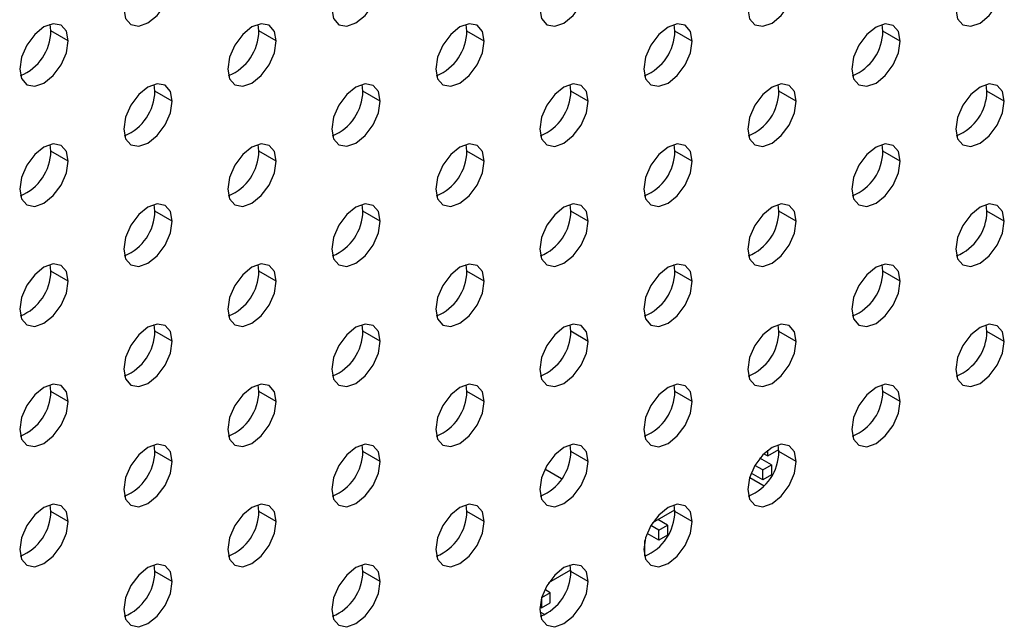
# Model space of a CAD drawing. Header units: millimetres. Extents: x 0 to 1118, y 0 to 864.
# Tile 271 of 309: x 1007.65 to 1012.67, y 685.38 to 688.45. Entities that reach past the tile are written whole.
import ezdxf

# ---------------------------------------------------------------- set-up
doc = ezdxf.new("R2010")
doc.units = ezdxf.units.MM

msp = doc.modelspace()

# ---------------------------------------------------------------- linework, layer by layer
at = {"color": 7, "linetype": 'Continuous', "lineweight": 25}
for p, q in [((1007.8098, 688.3892), (1007.8058, 688.4231)), ((1008.8705, 688.3891), (1008.8665, 688.423)), ((1009.9312, 688.389), (1009.9271, 688.4229)), ((1010.9918, 688.3889), (1010.9878, 688.4228)), ((1012.0525, 688.3888), (1012.0484, 688.4227)), ((1007.8982, 688.3382), (1007.8098, 688.3892)), ((1008.9589, 688.3381), (1008.8705, 688.3891)), ((1010.0195, 688.338), (1009.9312, 688.389)), ((1011.0802, 688.3379), (1010.9918, 688.3889)), ((1012.1409, 688.3378), (1012.0525, 688.3888)), ((1008.3402, 688.083), (1008.3361, 688.1168)), ((1009.4008, 688.0829), (1009.3968, 688.1167)), ((1010.4615, 688.0828), (1010.4575, 688.1166)), ((1011.5221, 688.0827), (1011.5181, 688.1165)), ((1012.5828, 688.0826), (1012.5788, 688.1164)), ((1008.4286, 688.0319), (1008.3402, 688.083)), ((1009.4892, 688.0318), (1009.4008, 688.0829)), ((1010.5499, 688.0317), (1010.4615, 688.0828)), ((1011.6105, 688.0316), (1011.5221, 688.0827)), ((1012.6712, 688.0315), (1012.5828, 688.0826)), ((1007.8098, 687.7768), (1007.8058, 687.8107)), ((1008.8705, 687.7767), (1008.8665, 687.8106)), ((1009.9312, 687.7766), (1009.9271, 687.8105)), ((1010.9918, 687.7765), (1010.9878, 687.8104)), ((1012.0525, 687.7764), (1012.0484, 687.8103)), ((1007.8982, 687.7258), (1007.8098, 687.7768)), ((1008.9589, 687.7257), (1008.8705, 687.7767)), ((1010.0195, 687.7256), (1009.9312, 687.7766)), ((1011.0802, 687.7255), (1010.9918, 687.7765)), ((1012.1409, 687.7254), (1012.0525, 687.7764)), ((1008.3402, 687.4706), (1008.3361, 687.5044)), ((1009.4008, 687.4705), (1009.3968, 687.5043)), ((1010.4615, 687.4704), (1010.4575, 687.5042)), ((1011.5221, 687.4703), (1011.5181, 687.5041)), ((1012.5828, 687.4702), (1012.5788, 687.504)), ((1008.4286, 687.4195), (1008.3402, 687.4706)), ((1009.4892, 687.4194), (1009.4008, 687.4705)), ((1010.5499, 687.4193), (1010.4615, 687.4704)), ((1011.6105, 687.4192), (1011.5221, 687.4703)), ((1012.6712, 687.4191), (1012.5828, 687.4702)), ((1007.8098, 687.1644), (1007.8058, 687.1983)), ((1007.8982, 687.1134), (1007.8098, 687.1644)), ((1008.8705, 687.1643), (1008.8665, 687.1982)), ((1008.9589, 687.1133), (1008.8705, 687.1643)), ((1009.9312, 687.1642), (1009.9271, 687.1981)), ((1010.0195, 687.1132), (1009.9312, 687.1642)), ((1010.9918, 687.1641), (1010.9878, 687.198)), ((1011.0802, 687.1131), (1010.9918, 687.1641)), ((1012.0525, 687.164), (1012.0484, 687.1979)), ((1012.1409, 687.113), (1012.0525, 687.164)), ((1008.3402, 686.8582), (1008.3361, 686.892)), ((1008.4286, 686.8071), (1008.3402, 686.8582)), ((1009.4008, 686.8581), (1009.3968, 686.8919)), ((1009.4892, 686.807), (1009.4008, 686.8581)), ((1010.4615, 686.858), (1010.4575, 686.8918)), ((1010.5499, 686.8069), (1010.4615, 686.858)), ((1011.5221, 686.8579), (1011.5181, 686.8917)), ((1011.6105, 686.8068), (1011.5221, 686.8579)), ((1012.5828, 686.8578), (1012.5788, 686.8916)), ((1012.6712, 686.8067), (1012.5828, 686.8578)), ((1007.8098, 686.552), (1007.8058, 686.5859)), ((1007.8982, 686.501), (1007.8098, 686.552)), ((1008.8705, 686.5519), (1008.8665, 686.5858)), ((1008.9589, 686.5009), (1008.8705, 686.5519)), ((1009.9312, 686.5518), (1009.9271, 686.5857)), ((1010.0195, 686.5008), (1009.9312, 686.5518)), ((1010.9918, 686.5517), (1010.9878, 686.5856)), ((1011.0802, 686.5007), (1010.9918, 686.5517)), ((1012.0525, 686.5516), (1012.0484, 686.5855)), ((1012.1409, 686.5006), (1012.0525, 686.5516)), ((1008.3402, 686.2457), (1008.3361, 686.2796)), ((1009.4008, 686.2456), (1009.3968, 686.2795)), ((1010.4615, 686.2456), (1010.4575, 686.2794)), ((1011.4659, 686.2226), (1011.5219, 686.2549)), ((1011.4659, 686.2226), (1011.4659, 686.2518)), ((1011.5221, 686.2455), (1011.5181, 686.2793)), ((1008.4286, 686.1947), (1008.3402, 686.2457)), ((1009.4892, 686.1946), (1009.4008, 686.2456)), ((1010.5499, 686.1945), (1010.4615, 686.2456)), ((1011.4836, 686.1766), (1011.4246, 686.2107)), ((1011.4458, 686.2342), (1011.4659, 686.2226)), ((1011.6105, 686.1944), (1011.5221, 686.2455)), ((1010.4139, 686.1054), (1010.3285, 686.1546)), ((1011.4394, 686.1511), (1011.3996, 686.1741)), ((1011.4394, 686.1511), (1011.4836, 686.1766)), ((1011.4394, 686.1001), (1011.4394, 686.1511)), ((1011.4836, 686.1766), (1011.4836, 686.1256)), ((1011.3729, 686.113), (1011.4467, 686.0703)), ((1011.4394, 686.1001), (1011.3803, 686.1342)), ((1011.4836, 686.1256), (1011.4394, 686.1001)), ((1007.8098, 685.9396), (1007.8058, 685.9735)), ((1008.8705, 685.9395), (1008.8665, 685.9734)), ((1009.9312, 685.9394), (1009.9271, 685.9733)), ((1010.8792, 685.8839), (1010.9915, 685.9487)), ((1010.9918, 685.9393), (1010.9878, 685.9732)), ((1007.8982, 685.8886), (1007.8098, 685.9396)), ((1008.9589, 685.8885), (1008.8705, 685.9395)), ((1010.0195, 685.8884), (1009.9312, 685.9394)), ((1010.9533, 685.8705), (1010.9046, 685.8986)), ((1011.0802, 685.8883), (1010.9918, 685.9393)), ((1010.9091, 685.845), (1010.8693, 685.8679)), ((1010.9091, 685.845), (1010.9533, 685.8705)), ((1010.9091, 685.7939), (1010.9091, 685.845)), ((1010.9533, 685.8705), (1010.9533, 685.8195)), ((1010.9091, 685.7939), (1010.8499, 685.8281)), ((1010.9533, 685.8195), (1010.9091, 685.7939)), ((1010.8384, 685.712), (1010.8384, 685.7913)), ((1008.3402, 685.6333), (1008.3361, 685.6672)), ((1009.4008, 685.6332), (1009.3968, 685.6671)), ((1010.4615, 685.6331), (1010.4575, 685.667)), ((1008.4286, 685.5823), (1008.3402, 685.6333)), ((1009.4892, 685.5822), (1009.4008, 685.6332)), ((1010.3487, 685.5774), (1010.4612, 685.6424)), ((1010.5499, 685.5821), (1010.4615, 685.6331)), ((1010.3112, 685.4973), (1010.3112, 685.4486)), ((1010.3554, 685.5252), (1010.312, 685.5001)), ((1010.3554, 685.5252), (1010.328, 685.541)), ((1010.3554, 685.4741), (1010.3554, 685.5252)), ((1010.3112, 685.4486), (1010.303, 685.4534)), ((1010.3112, 685.4486), (1010.3554, 685.4741)), ((1010.3028, 685.4279), (1010.3278, 685.4135))]:
    msp.add_line(p, q, dxfattribs=at)
at = {"color": 7, "linetype": 'Continuous', "lineweight": 25, "flags": 128}
for points in [[(1008.1811, 688.5015), (1008.1905, 688.4522), (1008.2173, 688.4214), (1008.2575, 688.4136), (1008.3048, 688.43), (1008.3522, 688.4682), (1008.3923, 688.5224), (1008.4191, 688.5842), (1008.4286, 688.6443)], [(1009.2417, 688.5014), (1009.2511, 688.4521), (1009.278, 688.4213), (1009.3181, 688.4135), (1009.3655, 688.4299), (1009.4128, 688.4681), (1009.453, 688.5223), (1009.4798, 688.5841), (1009.4892, 688.6442)], [(1010.3024, 688.5013), (1010.3118, 688.452), (1010.3386, 688.4212), (1010.3788, 688.4134), (1010.4261, 688.4298), (1010.4735, 688.468), (1010.5136, 688.5222), (1010.5405, 688.584), (1010.5499, 688.6441)], [(1011.363, 688.5012), (1011.3725, 688.4519), (1011.3993, 688.4211), (1011.4394, 688.4133), (1011.4868, 688.4297), (1011.5341, 688.4679), (1011.5743, 688.5221), (1011.6011, 688.5839), (1011.6105, 688.644)], [(1012.4237, 688.5011), (1012.4331, 688.4518), (1012.46, 688.421), (1012.5001, 688.4132), (1012.5475, 688.4296), (1012.5948, 688.4678), (1012.635, 688.522), (1012.6618, 688.5838), (1012.6712, 688.6439)], [(1007.8982, 688.3382), (1007.8888, 688.3874), (1007.862, 688.4183), (1007.8218, 688.4261), (1007.7745, 688.4097), (1007.7271, 688.3714), (1007.687, 688.3173), (1007.6602, 688.2554), (1007.6507, 688.1953)], [(1008.9589, 688.3381), (1008.9495, 688.3873), (1008.9226, 688.4182), (1008.8825, 688.426), (1008.8351, 688.4096), (1008.7878, 688.3713), (1008.7476, 688.3172), (1008.7208, 688.2553), (1008.7114, 688.1952)], [(1010.0195, 688.338), (1010.0101, 688.3872), (1009.9833, 688.4181), (1009.9432, 688.4259), (1009.8958, 688.4095), (1009.8484, 688.3712), (1009.8083, 688.3171), (1009.7815, 688.2552), (1009.7721, 688.1951)], [(1011.0802, 688.3379), (1011.0708, 688.3871), (1011.044, 688.418), (1011.0038, 688.4258), (1010.9565, 688.4094), (1010.9091, 688.3711), (1010.869, 688.317), (1010.8421, 688.2551), (1010.8327, 688.195)], [(1012.1409, 688.3378), (1012.1314, 688.387), (1012.1046, 688.4179), (1012.0645, 688.4257), (1012.0171, 688.4093), (1011.9698, 688.371), (1011.9296, 688.3169), (1011.9028, 688.255), (1011.8934, 688.1949)], [(1007.6507, 688.1953), (1007.6602, 688.1461), (1007.687, 688.1152), (1007.7271, 688.1074), (1007.7745, 688.1239), (1007.8218, 688.1621), (1007.862, 688.2162), (1007.8888, 688.2781), (1007.8982, 688.3382)], [(1008.7114, 688.1952), (1008.7208, 688.146), (1008.7476, 688.1151), (1008.7878, 688.1073), (1008.8351, 688.1238), (1008.8825, 688.162), (1008.9226, 688.2161), (1008.9495, 688.278), (1008.9589, 688.3381)], [(1009.7721, 688.1951), (1009.7815, 688.1459), (1009.8083, 688.115), (1009.8484, 688.1072), (1009.8958, 688.1237), (1009.9432, 688.1619), (1009.9833, 688.216), (1010.0101, 688.2779), (1010.0195, 688.338)], [(1010.8327, 688.195), (1010.8421, 688.1458), (1010.869, 688.1149), (1010.9091, 688.1071), (1010.9565, 688.1236), (1011.0038, 688.1618), (1011.044, 688.2159), (1011.0708, 688.2778), (1011.0802, 688.3379)], [(1011.8934, 688.1949), (1011.9028, 688.1457), (1011.9296, 688.1148), (1011.9698, 688.107), (1012.0171, 688.1235), (1012.0645, 688.1617), (1012.1046, 688.2158), (1012.1314, 688.2777), (1012.1409, 688.3378)], [(1008.4286, 688.0319), (1008.4191, 688.0812), (1008.3923, 688.1121), (1008.3522, 688.1199), (1008.3048, 688.1034), (1008.2575, 688.0652), (1008.2173, 688.011), (1008.1905, 687.9492), (1008.1811, 687.8891)], [(1009.4892, 688.0318), (1009.4798, 688.0811), (1009.453, 688.112), (1009.4128, 688.1198), (1009.3655, 688.1033), (1009.3181, 688.0651), (1009.278, 688.0109), (1009.2511, 687.9491), (1009.2417, 687.889)], [(1010.5499, 688.0317), (1010.5405, 688.081), (1010.5136, 688.1119), (1010.4735, 688.1197), (1010.4261, 688.1032), (1010.3788, 688.065), (1010.3386, 688.0108), (1010.3118, 687.949), (1010.3024, 687.8889)], [(1011.6105, 688.0316), (1011.6011, 688.0809), (1011.5743, 688.1118), (1011.5341, 688.1196), (1011.4868, 688.1031), (1011.4394, 688.0649), (1011.3993, 688.0107), (1011.3725, 687.9489), (1011.363, 687.8888)], [(1012.6712, 688.0315), (1012.6618, 688.0808), (1012.635, 688.1117), (1012.5948, 688.1195), (1012.5475, 688.103), (1012.5001, 688.0648), (1012.46, 688.0106), (1012.4331, 687.9488), (1012.4237, 687.8887)], [(1008.1811, 687.8891), (1008.1905, 687.8398), (1008.2173, 687.809), (1008.2575, 687.8012), (1008.3048, 687.8176), (1008.3522, 687.8558), (1008.3923, 687.91), (1008.4191, 687.9718), (1008.4286, 688.0319)], [(1009.2417, 687.889), (1009.2511, 687.8397), (1009.278, 687.8089), (1009.3181, 687.8011), (1009.3655, 687.8175), (1009.4128, 687.8557), (1009.453, 687.9099), (1009.4798, 687.9717), (1009.4892, 688.0318)], [(1010.3024, 687.8889), (1010.3118, 687.8396), (1010.3386, 687.8088), (1010.3788, 687.801), (1010.4261, 687.8174), (1010.4735, 687.8556), (1010.5136, 687.9098), (1010.5405, 687.9716), (1010.5499, 688.0317)], [(1011.363, 687.8888), (1011.3725, 687.8395), (1011.3993, 687.8087), (1011.4394, 687.8009), (1011.4868, 687.8173), (1011.5341, 687.8555), (1011.5743, 687.9097), (1011.6011, 687.9715), (1011.6105, 688.0316)], [(1012.4237, 687.8887), (1012.4331, 687.8394), (1012.46, 687.8086), (1012.5001, 687.8008), (1012.5475, 687.8172), (1012.5948, 687.8554), (1012.635, 687.9096), (1012.6618, 687.9714), (1012.6712, 688.0315)], [(1007.8982, 687.7258), (1007.8888, 687.775), (1007.862, 687.8059), (1007.8218, 687.8137), (1007.7745, 687.7972), (1007.7271, 687.759), (1007.687, 687.7049), (1007.6602, 687.643), (1007.6507, 687.5829)], [(1008.9589, 687.7257), (1008.9495, 687.7749), (1008.9226, 687.8058), (1008.8825, 687.8136), (1008.8351, 687.7971), (1008.7878, 687.7589), (1008.7476, 687.7048), (1008.7208, 687.6429), (1008.7114, 687.5828)], [(1010.0195, 687.7256), (1010.0101, 687.7748), (1009.9833, 687.8057), (1009.9432, 687.8135), (1009.8958, 687.797), (1009.8484, 687.7588), (1009.8083, 687.7047), (1009.7815, 687.6428), (1009.7721, 687.5827)], [(1011.0802, 687.7255), (1011.0708, 687.7747), (1011.044, 687.8056), (1011.0038, 687.8134), (1010.9565, 687.7969), (1010.9091, 687.7587), (1010.869, 687.7046), (1010.8421, 687.6427), (1010.8327, 687.5826)], [(1012.1409, 687.7254), (1012.1314, 687.7746), (1012.1046, 687.8055), (1012.0645, 687.8133), (1012.0171, 687.7968), (1011.9698, 687.7586), (1011.9296, 687.7045), (1011.9028, 687.6426), (1011.8934, 687.5825)], [(1007.6507, 687.5829), (1007.6602, 687.5337), (1007.687, 687.5028), (1007.7271, 687.495), (1007.7745, 687.5115), (1007.8218, 687.5497), (1007.862, 687.6038), (1007.8888, 687.6657), (1007.8982, 687.7258)], [(1008.7114, 687.5828), (1008.7208, 687.5336), (1008.7476, 687.5027), (1008.7878, 687.4949), (1008.8351, 687.5114), (1008.8825, 687.5496), (1008.9226, 687.6037), (1008.9495, 687.6656), (1008.9589, 687.7257)], [(1009.7721, 687.5827), (1009.7815, 687.5335), (1009.8083, 687.5026), (1009.8484, 687.4948), (1009.8958, 687.5113), (1009.9432, 687.5495), (1009.9833, 687.6036), (1010.0101, 687.6655), (1010.0195, 687.7256)], [(1010.8327, 687.5826), (1010.8421, 687.5334), (1010.869, 687.5025), (1010.9091, 687.4947), (1010.9565, 687.5112), (1011.0038, 687.5494), (1011.044, 687.6035), (1011.0708, 687.6654), (1011.0802, 687.7255)], [(1011.8934, 687.5825), (1011.9028, 687.5333), (1011.9296, 687.5024), (1011.9698, 687.4946), (1012.0171, 687.5111), (1012.0645, 687.5493), (1012.1046, 687.6034), (1012.1314, 687.6653), (1012.1409, 687.7254)], [(1008.4286, 687.4195), (1008.4191, 687.4688), (1008.3923, 687.4997), (1008.3522, 687.5075), (1008.3048, 687.491), (1008.2575, 687.4528), (1008.2173, 687.3986), (1008.1905, 687.3368), (1008.1811, 687.2767)], [(1009.4892, 687.4194), (1009.4798, 687.4687), (1009.453, 687.4996), (1009.4128, 687.5074), (1009.3655, 687.4909), (1009.3181, 687.4527), (1009.278, 687.3985), (1009.2511, 687.3367), (1009.2417, 687.2766)], [(1010.5499, 687.4193), (1010.5405, 687.4686), (1010.5136, 687.4995), (1010.4735, 687.5073), (1010.4261, 687.4908), (1010.3788, 687.4526), (1010.3386, 687.3984), (1010.3118, 687.3366), (1010.3024, 687.2765)], [(1011.6105, 687.4192), (1011.6011, 687.4685), (1011.5743, 687.4994), (1011.5341, 687.5072), (1011.4868, 687.4907), (1011.4394, 687.4525), (1011.3993, 687.3983), (1011.3725, 687.3365), (1011.363, 687.2764)], [(1012.6712, 687.4191), (1012.6618, 687.4684), (1012.635, 687.4993), (1012.5948, 687.5071), (1012.5475, 687.4906), (1012.5001, 687.4524), (1012.46, 687.3982), (1012.4331, 687.3364), (1012.4237, 687.2763)], [(1008.1811, 687.2767), (1008.1905, 687.2274), (1008.2173, 687.1965), (1008.2575, 687.1887), (1008.3048, 687.2052), (1008.3522, 687.2434), (1008.3923, 687.2976), (1008.4191, 687.3594), (1008.4286, 687.4195)], [(1009.2417, 687.2766), (1009.2511, 687.2273), (1009.278, 687.1964), (1009.3181, 687.1886), (1009.3655, 687.2051), (1009.4128, 687.2433), (1009.453, 687.2975), (1009.4798, 687.3593), (1009.4892, 687.4194)], [(1010.3024, 687.2765), (1010.3118, 687.2272), (1010.3386, 687.1963), (1010.3788, 687.1885), (1010.4261, 687.205), (1010.4735, 687.2432), (1010.5136, 687.2974), (1010.5405, 687.3592), (1010.5499, 687.4193)], [(1011.363, 687.2764), (1011.3725, 687.2271), (1011.3993, 687.1962), (1011.4394, 687.1884), (1011.4868, 687.2049), (1011.5341, 687.2431), (1011.5743, 687.2973), (1011.6011, 687.3591), (1011.6105, 687.4192)], [(1012.4237, 687.2763), (1012.4331, 687.227), (1012.46, 687.1961), (1012.5001, 687.1883), (1012.5475, 687.2048), (1012.5948, 687.243), (1012.635, 687.2972), (1012.6618, 687.359), (1012.6712, 687.4191)], [(1007.8982, 687.1134), (1007.8888, 687.1626), (1007.862, 687.1935), (1007.8218, 687.2013), (1007.7745, 687.1848), (1007.7271, 687.1466), (1007.687, 687.0925), (1007.6602, 687.0306), (1007.6507, 686.9705)], [(1008.9589, 687.1133), (1008.9495, 687.1625), (1008.9226, 687.1934), (1008.8825, 687.2012), (1008.8351, 687.1847), (1008.7878, 687.1465), (1008.7476, 687.0924), (1008.7208, 687.0305), (1008.7114, 686.9704)], [(1010.0195, 687.1132), (1010.0101, 687.1624), (1009.9833, 687.1933), (1009.9432, 687.2011), (1009.8958, 687.1846), (1009.8484, 687.1464), (1009.8083, 687.0923), (1009.7815, 687.0304), (1009.7721, 686.9703)], [(1011.0802, 687.1131), (1011.0708, 687.1623), (1011.044, 687.1932), (1011.0038, 687.201), (1010.9565, 687.1845), (1010.9091, 687.1463), (1010.869, 687.0922), (1010.8421, 687.0303), (1010.8327, 686.9702)], [(1012.1409, 687.113), (1012.1314, 687.1622), (1012.1046, 687.1931), (1012.0645, 687.2009), (1012.0171, 687.1844), (1011.9698, 687.1462), (1011.9296, 687.0921), (1011.9028, 687.0302), (1011.8934, 686.9701)], [(1007.6507, 686.9705), (1007.6602, 686.9213), (1007.687, 686.8904), (1007.7271, 686.8826), (1007.7745, 686.8991), (1007.8218, 686.9373), (1007.862, 686.9914), (1007.8888, 687.0533), (1007.8982, 687.1134)], [(1008.7114, 686.9704), (1008.7208, 686.9212), (1008.7476, 686.8903), (1008.7878, 686.8825), (1008.8351, 686.899), (1008.8825, 686.9372), (1008.9226, 686.9913), (1008.9495, 687.0532), (1008.9589, 687.1133)], [(1009.7721, 686.9703), (1009.7815, 686.9211), (1009.8083, 686.8902), (1009.8484, 686.8824), (1009.8958, 686.8989), (1009.9432, 686.9371), (1009.9833, 686.9912), (1010.0101, 687.0531), (1010.0195, 687.1132)], [(1010.8327, 686.9702), (1010.8421, 686.921), (1010.869, 686.8901), (1010.9091, 686.8823), (1010.9565, 686.8988), (1011.0038, 686.937), (1011.044, 686.9911), (1011.0708, 687.053), (1011.0802, 687.1131)], [(1011.8934, 686.9701), (1011.9028, 686.9209), (1011.9296, 686.89), (1011.9698, 686.8822), (1012.0171, 686.8987), (1012.0645, 686.9369), (1012.1046, 686.991), (1012.1314, 687.0529), (1012.1409, 687.113)], [(1008.4286, 686.8071), (1008.4191, 686.8564), (1008.3923, 686.8872), (1008.3522, 686.895), (1008.3048, 686.8786), (1008.2575, 686.8404), (1008.2173, 686.7862), (1008.1905, 686.7244), (1008.1811, 686.6643)], [(1009.4892, 686.807), (1009.4798, 686.8563), (1009.453, 686.8871), (1009.4128, 686.8949), (1009.3655, 686.8785), (1009.3181, 686.8403), (1009.278, 686.7861), (1009.2511, 686.7243), (1009.2417, 686.6642)], [(1010.5499, 686.8069), (1010.5405, 686.8562), (1010.5136, 686.887), (1010.4735, 686.8948), (1010.4261, 686.8784), (1010.3788, 686.8402), (1010.3386, 686.786), (1010.3118, 686.7242), (1010.3024, 686.6641)], [(1011.6105, 686.8068), (1011.6011, 686.8561), (1011.5743, 686.8869), (1011.5341, 686.8947), (1011.4868, 686.8783), (1011.4394, 686.8401), (1011.3993, 686.7859), (1011.3725, 686.7241), (1011.363, 686.664)], [(1012.6712, 686.8067), (1012.6618, 686.856), (1012.635, 686.8868), (1012.5948, 686.8947), (1012.5475, 686.8782), (1012.5001, 686.84), (1012.46, 686.7858), (1012.4331, 686.724), (1012.4237, 686.6639)], [(1008.1811, 686.6643), (1008.1905, 686.615), (1008.2173, 686.5841), (1008.2575, 686.5763), (1008.3048, 686.5928), (1008.3522, 686.631), (1008.3923, 686.6852), (1008.4191, 686.747), (1008.4286, 686.8071)], [(1009.2417, 686.6642), (1009.2511, 686.6149), (1009.278, 686.584), (1009.3181, 686.5762), (1009.3655, 686.5927), (1009.4128, 686.6309), (1009.453, 686.6851), (1009.4798, 686.7469), (1009.4892, 686.807)], [(1010.3024, 686.6641), (1010.3118, 686.6148), (1010.3386, 686.5839), (1010.3788, 686.5761), (1010.4261, 686.5926), (1010.4735, 686.6308), (1010.5136, 686.685), (1010.5405, 686.7468), (1010.5499, 686.8069)], [(1011.363, 686.664), (1011.3725, 686.6147), (1011.3993, 686.5838), (1011.4394, 686.576), (1011.4868, 686.5925), (1011.5341, 686.6307), (1011.5743, 686.6849), (1011.6011, 686.7467), (1011.6105, 686.8068)], [(1012.4237, 686.6639), (1012.4331, 686.6146), (1012.46, 686.5837), (1012.5001, 686.5759), (1012.5475, 686.5924), (1012.5948, 686.6306), (1012.635, 686.6848), (1012.6618, 686.7466), (1012.6712, 686.8067)], [(1007.8982, 686.501), (1007.8888, 686.5502), (1007.862, 686.5811), (1007.8218, 686.5889), (1007.7745, 686.5724), (1007.7271, 686.5342), (1007.687, 686.4801), (1007.6602, 686.4182), (1007.6507, 686.3581)], [(1008.9589, 686.5009), (1008.9495, 686.5501), (1008.9226, 686.581), (1008.8825, 686.5888), (1008.8351, 686.5723), (1008.7878, 686.5341), (1008.7476, 686.48), (1008.7208, 686.4181), (1008.7114, 686.358)], [(1010.0195, 686.5008), (1010.0101, 686.55), (1009.9833, 686.5809), (1009.9432, 686.5887), (1009.8958, 686.5722), (1009.8484, 686.534), (1009.8083, 686.4799), (1009.7815, 686.418), (1009.7721, 686.3579)], [(1011.0802, 686.5007), (1011.0708, 686.5499), (1011.044, 686.5808), (1011.0038, 686.5886), (1010.9565, 686.5721), (1010.9091, 686.5339), (1010.869, 686.4798), (1010.8421, 686.4179), (1010.8327, 686.3578)], [(1012.1409, 686.5006), (1012.1314, 686.5498), (1012.1046, 686.5807), (1012.0645, 686.5885), (1012.0171, 686.572), (1011.9698, 686.5338), (1011.9296, 686.4797), (1011.9028, 686.4178), (1011.8934, 686.3577)], [(1007.6507, 686.3581), (1007.6602, 686.3089), (1007.687, 686.278), (1007.7271, 686.2702), (1007.7745, 686.2866), (1007.8218, 686.3249), (1007.862, 686.379), (1007.8888, 686.4409), (1007.8982, 686.501)], [(1008.7114, 686.358), (1008.7208, 686.3088), (1008.7476, 686.2779), (1008.7878, 686.2701), (1008.8351, 686.2865), (1008.8825, 686.3248), (1008.9226, 686.3789), (1008.9495, 686.4408), (1008.9589, 686.5009)], [(1009.7721, 686.3579), (1009.7815, 686.3087), (1009.8083, 686.2778), (1009.8484, 686.27), (1009.8958, 686.2864), (1009.9432, 686.3247), (1009.9833, 686.3788), (1010.0101, 686.4407), (1010.0195, 686.5008)], [(1010.8327, 686.3578), (1010.8421, 686.3086), (1010.869, 686.2777), (1010.9091, 686.2699), (1010.9565, 686.2863), (1011.0038, 686.3246), (1011.044, 686.3787), (1011.0708, 686.4406), (1011.0802, 686.5007)], [(1011.8934, 686.3577), (1011.9028, 686.3085), (1011.9296, 686.2776), (1011.9698, 686.2698), (1012.0171, 686.2862), (1012.0645, 686.3245), (1012.1046, 686.3786), (1012.1314, 686.4405), (1012.1409, 686.5006)], [(1008.4286, 686.1947), (1008.4191, 686.244), (1008.3923, 686.2748), (1008.3522, 686.2826), (1008.3048, 686.2662), (1008.2575, 686.228), (1008.2173, 686.1738), (1008.1905, 686.112), (1008.1811, 686.0519)], [(1009.4892, 686.1946), (1009.4798, 686.2439), (1009.453, 686.2747), (1009.4128, 686.2825), (1009.3655, 686.2661), (1009.3181, 686.2279), (1009.278, 686.1737), (1009.2511, 686.1119), (1009.2417, 686.0518)], [(1010.5499, 686.1945), (1010.5405, 686.2438), (1010.5136, 686.2746), (1010.4735, 686.2824), (1010.4261, 686.266), (1010.3788, 686.2278), (1010.3386, 686.1736), (1010.3118, 686.1118), (1010.3024, 686.0517)], [(1011.6105, 686.1944), (1011.6011, 686.2437), (1011.5743, 686.2745), (1011.5341, 686.2823), (1011.4868, 686.2659), (1011.4394, 686.2277), (1011.3993, 686.1735), (1011.3725, 686.1117), (1011.363, 686.0516)], [(1008.1811, 686.0519), (1008.1905, 686.0026), (1008.2173, 685.9717), (1008.2575, 685.9639), (1008.3048, 685.9804), (1008.3522, 686.0186), (1008.3923, 686.0728), (1008.4191, 686.1346), (1008.4286, 686.1947)], [(1009.2417, 686.0518), (1009.2511, 686.0025), (1009.278, 685.9716), (1009.3181, 685.9638), (1009.3655, 685.9803), (1009.4128, 686.0185), (1009.453, 686.0727), (1009.4798, 686.1345), (1009.4892, 686.1946)], [(1010.3024, 686.0517), (1010.3118, 686.0024), (1010.3386, 685.9715), (1010.3788, 685.9637), (1010.4261, 685.9802), (1010.4735, 686.0184), (1010.5136, 686.0726), (1010.5405, 686.1344), (1010.5499, 686.1945)], [(1011.363, 686.0516), (1011.3725, 686.0023), (1011.3993, 685.9714), (1011.4394, 685.9636), (1011.4868, 685.9801), (1011.5341, 686.0183), (1011.5743, 686.0725), (1011.6011, 686.1343), (1011.6105, 686.1944)], [(1007.8982, 685.8886), (1007.8888, 685.9378), (1007.862, 685.9687), (1007.8218, 685.9765), (1007.7745, 685.96), (1007.7271, 685.9218), (1007.687, 685.8677), (1007.6602, 685.8058), (1007.6507, 685.7457)], [(1008.9589, 685.8885), (1008.9495, 685.9377), (1008.9226, 685.9686), (1008.8825, 685.9764), (1008.8351, 685.9599), (1008.7878, 685.9217), (1008.7476, 685.8676), (1008.7208, 685.8057), (1008.7114, 685.7456)], [(1010.0195, 685.8884), (1010.0101, 685.9376), (1009.9833, 685.9685), (1009.9432, 685.9763), (1009.8958, 685.9598), (1009.8484, 685.9216), (1009.8083, 685.8675), (1009.7815, 685.8056), (1009.7721, 685.7455)], [(1011.0802, 685.8883), (1011.0708, 685.9375), (1011.044, 685.9684), (1011.0038, 685.9762), (1010.9565, 685.9597), (1010.9091, 685.9215), (1010.869, 685.8674), (1010.8421, 685.8055), (1010.8327, 685.7454)], [(1007.6507, 685.7457), (1007.6602, 685.6965), (1007.687, 685.6656), (1007.7271, 685.6578), (1007.7745, 685.6742), (1007.8218, 685.7125), (1007.862, 685.7666), (1007.8888, 685.8284), (1007.8982, 685.8886)], [(1008.7114, 685.7456), (1008.7208, 685.6964), (1008.7476, 685.6655), (1008.7878, 685.6577), (1008.8351, 685.6741), (1008.8825, 685.7124), (1008.9226, 685.7665), (1008.9495, 685.8283), (1008.9589, 685.8885)], [(1009.7721, 685.7455), (1009.7815, 685.6963), (1009.8083, 685.6654), (1009.8484, 685.6576), (1009.8958, 685.674), (1009.9432, 685.7123), (1009.9833, 685.7664), (1010.0101, 685.8283), (1010.0195, 685.8884)], [(1010.8327, 685.7454), (1010.8421, 685.6962), (1010.869, 685.6653), (1010.9091, 685.6575), (1010.9565, 685.6739), (1011.0038, 685.7122), (1011.044, 685.7663), (1011.0708, 685.8282), (1011.0802, 685.8883)], [(1008.4286, 685.5823), (1008.4191, 685.6316), (1008.3923, 685.6624), (1008.3522, 685.6702), (1008.3048, 685.6538), (1008.2575, 685.6156), (1008.2173, 685.5614), (1008.1905, 685.4996), (1008.1811, 685.4394)], [(1009.4892, 685.5822), (1009.4798, 685.6315), (1009.453, 685.6623), (1009.4128, 685.6701), (1009.3655, 685.6537), (1009.3181, 685.6155), (1009.278, 685.5613), (1009.2511, 685.4995), (1009.2417, 685.4393)], [(1010.5499, 685.5821), (1010.5405, 685.6314), (1010.5136, 685.6622), (1010.4735, 685.67), (1010.4261, 685.6536), (1010.3788, 685.6154), (1010.3386, 685.5612), (1010.3118, 685.4994), (1010.3024, 685.4392)], [(1008.1811, 685.4394), (1008.1905, 685.3902), (1008.2173, 685.3593), (1008.2575, 685.3515), (1008.3048, 685.368), (1008.3522, 685.4062), (1008.3923, 685.4604), (1008.4191, 685.5222), (1008.4286, 685.5823)], [(1009.2417, 685.4393), (1009.2511, 685.3901), (1009.278, 685.3592), (1009.3181, 685.3514), (1009.3655, 685.3679), (1009.4128, 685.4061), (1009.453, 685.4603), (1009.4798, 685.5221), (1009.4892, 685.5822)], [(1010.3024, 685.4392), (1010.3118, 685.39), (1010.3386, 685.3591), (1010.3788, 685.3513), (1010.4261, 685.3678), (1010.4735, 685.406), (1010.5136, 685.4602), (1010.5405, 685.522), (1010.5499, 685.5821)]]:
    msp.add_lwpolyline(points, dxfattribs=at)
at = {"color": 7, "linetype": 'Continuous', "lineweight": 25}
for centre, radius, start, end in [((1007.5597, 688.3929), 0.2502, 292.337, 359.1667), ((1008.6204, 688.3928), 0.2502, 292.337, 359.1667), ((1009.681, 688.3927), 0.2502, 292.337, 359.1667), ((1010.7417, 688.3926), 0.2502, 292.337, 359.1667), ((1011.8023, 688.3925), 0.2502, 292.337, 359.1667), ((1008.09, 688.0866), 0.2502, 292.337, 359.1667), ((1009.1507, 688.0865), 0.2502, 292.337, 359.1667), ((1010.2113, 688.0864), 0.2502, 292.337, 359.1667), ((1011.272, 688.0863), 0.2502, 292.337, 359.1667), ((1012.3327, 688.0862), 0.2502, 292.337, 359.1667), ((1007.5597, 687.7805), 0.2502, 292.337, 359.1667), ((1008.6204, 687.7804), 0.2502, 292.337, 359.1667), ((1009.681, 687.7803), 0.2502, 292.337, 359.1667), ((1010.7417, 687.7802), 0.2502, 292.337, 359.1667), ((1011.8023, 687.7801), 0.2502, 292.337, 359.1667), ((1008.09, 687.4742), 0.2502, 292.337, 359.1667), ((1009.1507, 687.4741), 0.2502, 292.337, 359.1667), ((1010.2113, 687.474), 0.2502, 292.337, 359.1667), ((1011.272, 687.4739), 0.2502, 292.337, 359.1667), ((1012.3327, 687.4738), 0.2502, 292.337, 359.1667), ((1007.5597, 687.168), 0.2502, 292.337, 359.1667), ((1008.6204, 687.1679), 0.2502, 292.337, 359.1667), ((1009.681, 687.1678), 0.2502, 292.337, 359.1667), ((1010.7417, 687.1677), 0.2502, 292.337, 359.1667), ((1011.8023, 687.1676), 0.2502, 292.337, 359.1667), ((1008.09, 686.8618), 0.2502, 292.337, 359.1667), ((1009.1507, 686.8617), 0.2502, 292.337, 359.1667), ((1010.2113, 686.8616), 0.2502, 292.337, 359.1667), ((1011.272, 686.8615), 0.2502, 292.337, 359.1667), ((1012.3327, 686.8614), 0.2502, 292.337, 359.1667), ((1007.5597, 686.5556), 0.2502, 292.337, 359.1667), ((1008.6204, 686.5555), 0.2502, 292.337, 359.1667), ((1009.681, 686.5554), 0.2502, 292.337, 359.1667), ((1010.7417, 686.5553), 0.2502, 292.337, 359.1667), ((1011.8023, 686.5552), 0.2502, 292.337, 359.1667), ((1008.09, 686.2494), 0.2502, 292.337, 359.1667), ((1009.1507, 686.2493), 0.2502, 292.337, 359.1667), ((1010.2113, 686.2492), 0.2502, 292.337, 359.1667), ((1011.272, 686.2491), 0.2502, 292.337, 359.1667), ((1007.5597, 685.9432), 0.2502, 292.337, 359.1667), ((1008.6204, 685.9431), 0.2502, 292.337, 359.1667), ((1009.681, 685.943), 0.2502, 292.337, 359.1667), ((1010.7409, 685.9432), 0.2509, 292.8498, 359.1021), ((1008.09, 685.637), 0.2502, 292.337, 359.1667), ((1009.1507, 685.6369), 0.2502, 292.337, 359.1667), ((1010.2113, 685.6368), 0.2502, 292.337, 359.1667)]:
    msp.add_arc(centre, radius, start, end, dxfattribs=at)

doc.saveas('drawing.dxf')
